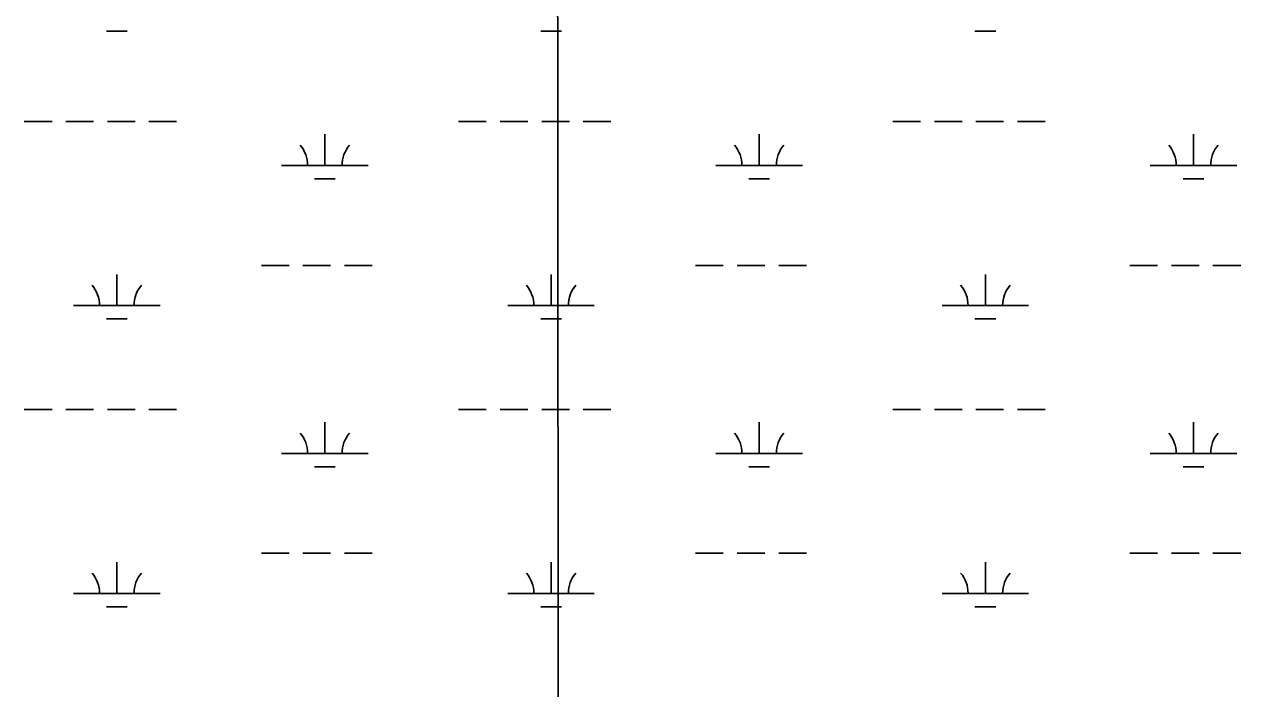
# Model space of a CAD drawing. Extents: x 3281947 to 3319794, y 715894 to 741249.
# Drawn here: x 3311704 to 3313110, y 735544 to 736312 of the extents above; entities that cross this region are included whole.
import ezdxf

# ---------------------------------------------------------------- set-up
doc = ezdxf.new("R2010")
doc.units = 0
doc.layers.add('V-GRID-MAJR', color=7, linetype='Continuous')
doc.layers.add('V-WETL-SWMP', color=7, linetype='Continuous')

msp = doc.modelspace()

# ---------------------------------------------------------------- linework, layer by layer
at = {"layer": 'V-GRID-MAJR'}
msp.add_spline([(3312333.117, 721286.256), (3312327.829, 727346.045), (3312322.539, 733407.774), (3312317.2490000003, 739469.534), (3312317.247, 739471.441)], degree=3, dxfattribs=at)
at = {"layer": 'V-WETL-SWMP'}
for p, q in [((3311798.6388030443, 736303.8495558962), (3311822.6387982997, 736303.8495558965)), ((3312300.5467038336, 736303.8495558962), (3312324.5466990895, 736303.8495558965)), ((3312802.4546046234, 736303.8495558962), (3312826.454599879, 736303.8495558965)), ((3311703.7947694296, 736199.209589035), (3311735.7947631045, 736199.209589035)), ((3311751.794759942, 736199.2095890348), (3311783.794753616, 736199.209589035)), ((3311799.794750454, 736199.209589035), (3311831.7947441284, 736199.209589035)), ((3311847.794740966, 736199.209589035), (3311879.79473464, 736199.209589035)), ((3312205.7026702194, 736199.209589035), (3312237.7026638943, 736199.209589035)), ((3312253.7026607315, 736199.2095890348), (3312285.702654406, 736199.209589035)), ((3312301.702651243, 736199.209589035), (3312333.7026449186, 736199.209589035)), ((3312349.702641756, 736199.209589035), (3312381.7026354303, 736199.209589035)), ((3312707.6105710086, 736199.209589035), (3312739.610564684, 736199.209589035)), ((3312755.6105615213, 736199.2095890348), (3312787.6105551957, 736199.209589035)), ((3312803.610552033, 736199.209589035), (3312835.610545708, 736199.209589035)), ((3312851.6105425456, 736199.209589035), (3312883.6105362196, 736199.209589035)), ((3312051.1106753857, 736148.4676051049), (3312051.1106934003, 736184.4675937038)), ((3312553.018576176, 736148.4676051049), (3312553.0185941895, 736184.4675937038)), ((3313054.926476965, 736148.4676051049), (3313054.9264949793, 736184.4675937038)), ((3312001.1106852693, 736148.4676051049), (3312101.1106655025, 736148.4676051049)), ((3312503.0185860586, 736148.4676051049), (3312603.0185662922, 736148.4676051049)), ((3313004.9264868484, 736148.4676051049), (3313104.926467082, 736148.4676051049)), ((3312039.110670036, 736133.0366099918), (3312063.110665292, 736133.036609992)), ((3312541.0185708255, 736133.0366099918), (3312565.0185660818, 736133.036609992)), ((3313042.926471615, 736133.0366099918), (3313066.9264668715, 736133.036609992)), ((3311977.702632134, 736033.0356416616), (3312009.702625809, 736033.0356416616)), ((3312025.702622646, 736033.0356416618), (3312057.7026163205, 736033.0356416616)), ((3312073.702613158, 736033.0356416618), (3312105.7026068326, 736033.0356416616)), ((3312479.6105329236, 736033.0356416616), (3312511.610526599, 736033.0356416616)), ((3312527.6105234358, 736033.0356416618), (3312559.61051711, 736033.0356416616)), ((3312575.6105139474, 736033.0356416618), (3312607.610507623, 736033.0356416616)), ((3312981.518433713, 736033.0356416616), (3313013.5184273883, 736033.0356416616)), ((3313029.518424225, 736033.0356416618), (3313061.5184179, 736033.0356416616)), ((3313077.518414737, 736033.0356416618), (3313109.518408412, 736033.0356416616)), ((3311810.6386419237, 735986.6056563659), (3311810.638659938, 736022.605644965)), ((3312312.5465427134, 735986.6056563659), (3312312.5465607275, 736022.605644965)), ((3312814.4544435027, 735986.6056563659), (3312814.4544615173, 736022.605644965)), ((3311760.638651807, 735986.6056563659), (3311860.63863204, 735986.6056563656)), ((3312262.5465525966, 735986.6056563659), (3312362.5465328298, 735986.6056563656)), ((3312764.4544533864, 735986.6056563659), (3312864.4544336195, 735986.6056563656)), ((3311798.6386365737, 735971.1746612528), (3311822.6386318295, 735971.174661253)), ((3312300.5465373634, 735971.1746612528), (3312324.5465326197, 735971.174661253)), ((3312802.454438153, 735971.1746612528), (3312826.454433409, 735971.174661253)), ((3311703.79460296, 735866.5346943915), (3311735.794596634, 735866.5346943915)), ((3311751.7945934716, 735866.5346943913), (3311783.794587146, 735866.5346943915)), ((3311799.7945839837, 735866.5346943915), (3311831.794577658, 735866.5346943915)), ((3311847.7945744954, 735866.5346943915), (3311879.7945681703, 735866.5346943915)), ((3312205.702503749, 735866.5346943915), (3312237.702497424, 735866.5346943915)), ((3312253.7024942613, 735866.5346943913), (3312285.7024879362, 735866.5346943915)), ((3312301.702484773, 735866.5346943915), (3312333.702478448, 735866.5346943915)), ((3312349.7024752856, 735866.5346943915), (3312381.70246896, 735866.5346943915)), ((3312707.610404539, 735866.5346943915), (3312739.6103982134, 735866.5346943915)), ((3312755.610395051, 735866.5346943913), (3312787.6103887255, 735866.5346943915)), ((3312803.6103855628, 735866.5346943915), (3312835.610379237, 735866.5346943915)), ((3312851.610376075, 735866.5346943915), (3312883.6103697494, 735866.5346943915)), ((3312051.1105089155, 735815.7927104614), (3312051.11052693, 735851.7926990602)), ((3312553.0184097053, 735815.7927104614), (3312553.01842772, 735851.7926990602)), ((3313054.9263104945, 735815.7927104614), (3313054.9263285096, 735851.7926990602)), ((3312001.1105187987, 735815.7927104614), (3312101.1104990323, 735815.7927104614)), ((3312503.0184195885, 735815.7927104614), (3312603.0183998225, 735815.7927104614)), ((3313004.926320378, 735815.7927104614), (3313104.9263006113, 735815.7927104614)), ((3312039.110503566, 735800.3617153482), (3312063.1104988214, 735800.3617153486)), ((3312541.0184043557, 735800.3617153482), (3312565.0183996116, 735800.3617153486)), ((3313042.9263051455, 735800.3617153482), (3313066.926300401, 735800.3617153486)), ((3311977.702465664, 735700.3607470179), (3312009.7024593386, 735700.3607470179)), ((3312025.702456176, 735700.3607470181), (3312057.7024498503, 735700.3607470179)), ((3312073.702446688, 735700.3607470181), (3312105.7024403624, 735700.3607470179)), ((3312479.6103664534, 735700.3607470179), (3312511.6103601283, 735700.3607470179)), ((3312527.610356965, 735700.3607470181), (3312559.6103506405, 735700.3607470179)), ((3312575.6103474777, 735700.3607470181), (3312607.610341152, 735700.3607470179)), ((3312981.518267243, 735700.3607470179), (3313013.5182609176, 735700.3607470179)), ((3313029.518257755, 735700.3607470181), (3313061.51825143, 735700.3607470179)), ((3313077.5182482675, 735700.3607470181), (3313109.5182419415, 735700.3607470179)), ((3311810.6384754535, 735653.9307617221), (3311810.6384934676, 735689.9307503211)), ((3312312.546376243, 735653.9307617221), (3312312.546394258, 735689.9307503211)), ((3312814.4542770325, 735653.9307617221), (3312814.454295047, 735689.9307503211)), ((3311760.638485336, 735653.9307617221), (3311860.6384655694, 735653.9307617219)), ((3312262.5463861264, 735653.9307617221), (3312362.5463663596, 735653.9307617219)), ((3312764.4542869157, 735653.9307617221), (3312864.454267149, 735653.9307617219)), ((3311798.6384701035, 735638.4997666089), (3311822.6384653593, 735638.4997666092)), ((3312300.5463708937, 735638.4997666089), (3312324.546366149, 735638.4997666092)), ((3312802.454271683, 735638.4997666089), (3312826.4542669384, 735638.4997666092))]:
    msp.add_line(p, q, dxfattribs=at)
for centre, radius, start, end in [((3311995.8677504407, 736148.9424081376), 35.24628790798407, 359.22818002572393, 40.77183835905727), ((3312106.353600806, 736148.9424081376), 35.246287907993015, 139.22817683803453, 180.77183517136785), ((3312497.7756512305, 736148.9424081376), 35.24628790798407, 359.22818002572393, 40.77183835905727), ((3312608.2615015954, 736148.9424081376), 35.246287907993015, 139.22817683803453, 180.77183517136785), ((3312999.68355202, 736148.9424081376), 35.24628790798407, 359.22818002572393, 40.77183835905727), ((3313110.169402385, 736148.9424081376), 35.246287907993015, 139.22817683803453, 180.77183517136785), ((3311755.3957169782, 735987.0804593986), 35.24628790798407, 359.22818002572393, 40.77183835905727), ((3311865.8815673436, 735987.0804593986), 35.246287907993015, 139.22817683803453, 180.77183517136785), ((3312257.3036177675, 735987.0804593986), 35.24628790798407, 359.22818002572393, 40.77183835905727), ((3312367.789468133, 735987.0804593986), 35.246287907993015, 139.22817683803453, 180.77183517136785), ((3312759.2115185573, 735987.0804593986), 35.24628790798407, 359.22818002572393, 40.77183835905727), ((3312869.6973689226, 735987.0804593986), 35.246287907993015, 139.22817683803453, 180.77183517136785), ((3311995.86758397, 735816.267513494), 35.24628790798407, 359.22818002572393, 40.77183835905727), ((3312106.353434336, 735816.267513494), 35.246287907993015, 139.22817683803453, 180.77183517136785), ((3312497.7754847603, 735816.267513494), 35.24628790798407, 359.22818002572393, 40.77183835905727), ((3312608.2613351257, 735816.267513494), 35.246287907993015, 139.22817683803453, 180.77183517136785), ((3312999.6833855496, 735816.267513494), 35.24628790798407, 359.22818002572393, 40.77183835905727), ((3313110.1692359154, 735816.267513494), 35.246287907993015, 139.22817683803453, 180.77183517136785), ((3311755.3955505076, 735654.4055647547), 35.24628790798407, 359.22818002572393, 40.77183835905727), ((3311865.8814008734, 735654.4055647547), 35.246287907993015, 139.22817683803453, 180.77183517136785), ((3312257.3034512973, 735654.4055647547), 35.24628790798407, 359.22818002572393, 40.77183835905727), ((3312367.789301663, 735654.4055647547), 35.246287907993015, 139.22817683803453, 180.77183517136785), ((3312759.211352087, 735654.4055647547), 35.24628790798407, 359.22818002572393, 40.77183835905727), ((3312869.697202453, 735654.4055647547), 35.246287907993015, 139.22817683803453, 180.77183517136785)]:
    msp.add_arc(centre, radius, start, end, dxfattribs=at)

doc.saveas('drawing.dxf')
